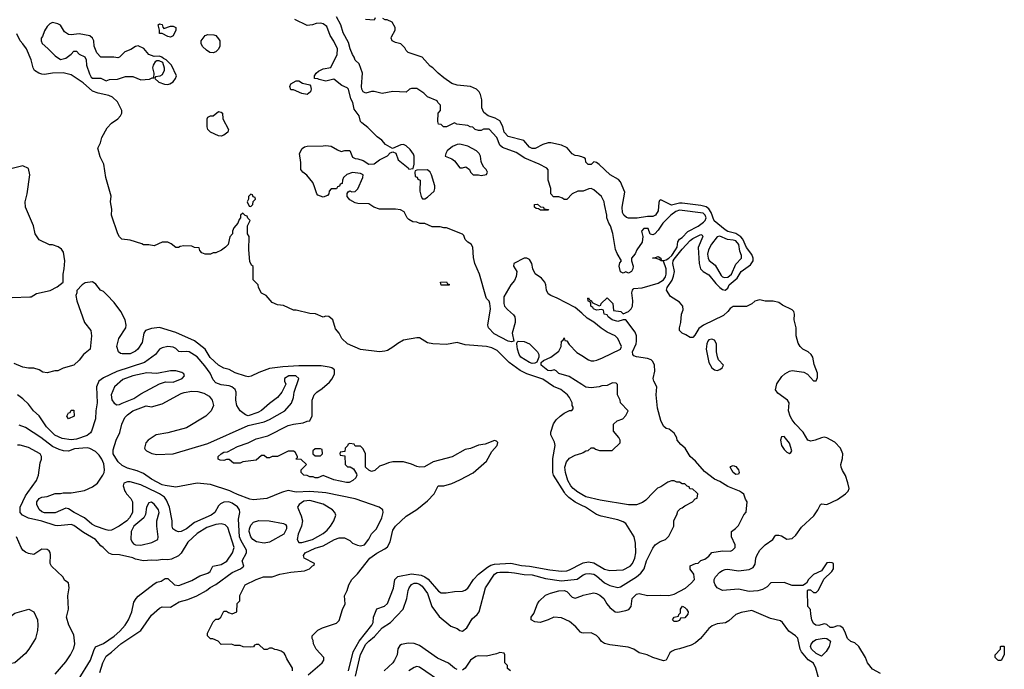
# Model space of a CAD drawing. Header units: inches. Extents: x 1793402 to 1900366, y 320852 to 470679.
# Tile 603 of 604: x 1875805 to 1883154, y 448681 to 453529. Entities that reach past the tile are written whole.
import ezdxf

# ---------------------------------------------------------------- set-up
doc = ezdxf.new("R2010")
doc.units = ezdxf.units.IN
doc.header["$MEASUREMENT"] = 0
for name, color, linetype in [('B8474', 7, 'Continuous'), ('B8475', 7, 'Continuous'), ('B8484', 7, 'Continuous'), ('B8485', 7, 'Continuous')]:
    doc.layers.add(name, color=color, linetype=linetype)

msp = doc.modelspace()

# ---------------------------------------------------------------- linework, layer by layer
at = {"layer": 'B8474', "color": 4}
for points, elevation in [([(1876149.6, 448450.4), (1876334.5, 448750), (1876358.3, 448821.7), (1876371.8, 448848.2), (1876430, 448872.7), (1876510, 448928.2), (1876553.7, 448966.3), (1876592.3, 449010), (1876618, 449050), (1876641.2, 449110), (1876657.2, 449182.8), (1876674, 449210), (1876690, 449226), (1876810, 449318.8), (1876829.4, 449330.6), (1876860.2, 449339.8), (1876890, 449358), (1876910, 449358), (1876962, 449310), (1876994.2, 449305.8), (1877090, 449344), (1877150, 449378.8), (1877210, 449398), (1877228, 449410), (1877248, 449450), (1877310, 449463.8), (1877352.3, 449487.7), (1877394.5, 449550), (1877405.1, 449590), (1877358, 449738), (1877339.3, 449759.3), (1877310, 449767.6), (1877270, 449762.4), (1877201.2, 449738.8), (1877130, 449694), (1877060.7, 449630), (1877010, 449548), (1876990, 449528), (1876938, 449502), (1876910, 449497.2), (1876870, 449499.3), (1876827.9, 449492.1), (1876790, 449494.5), (1876730, 449489.5), (1876670, 449503.7), (1876650, 449513.2), (1876550, 449535.3), (1876496.4, 449536.4), (1876470, 449548), (1876428, 449590), (1876410, 449602), (1876370, 449649), (1876281, 449701), (1876210, 449755.1), (1876190, 449760.9), (1876090, 449751.5), (1876070, 449753.3), (1875970, 449786.6), (1875870, 449809.6), (1875826, 449830), (1875809.6, 449850), (1875810, 449891), (1875850, 449976.3), (1875867.1, 450000)], 276), ([(1876596.9, 450000), (1876602.8, 449990), (1876635.6, 449955.6), (1876647.7, 449930), (1876648.2, 449850), (1876623.8, 449810), (1876604.9, 449790), (1876546.8, 449750), (1876490, 449719.3), (1876470, 449717.2), (1876450, 449721.2), (1876370, 449749.5), (1876343.8, 449763.8), (1876290, 449812), (1876211.7, 449851.7), (1876170, 449879), (1876150, 449884), (1876070, 449849.4), (1875990, 449849.6), (1875970, 449856), (1875950, 449874), (1875932.7, 449910), (1875933.2, 449930), (1875950, 449956), (1875970, 449966), (1876010, 449971.3), (1876070, 449992), (1876110, 449992), (1876130, 449998), (1876190, 449997.3), (1876204.7, 450000)], 272), ([(1876404.1, 448655.9), (1876426.6, 448730), (1876450, 448778.8), (1876490, 448807.7), (1876561.2, 448870), (1876710, 448970.8), (1876790, 449084.7), (1876850, 449136), (1876870, 449146.8), (1876930, 449144.9), (1876994.8, 449185.2), (1877059.1, 449200.9), (1877128.7, 449230), (1877199, 449270), (1877228.1, 449291.9), (1877270, 449313), (1877390, 449404.4), (1877453.2, 449430), (1877479, 449450), (1877466, 449490), (1877497.2, 449550), (1877499.3, 449570), (1877458.5, 449638.5), (1877446.6, 449670), (1877439.3, 449800.7), (1877449.2, 449850), (1877446, 449870), (1877430, 449893.2), (1877390, 449920.9), (1877366, 449930), (1877330, 449929.2), (1877304, 449916), (1877290, 449902), (1877260.7, 449850), (1877234.8, 449830), (1877110, 449776), (1877050, 449729.4), (1877011.3, 449710), (1876990, 449706.6), (1876970, 449713.2), (1876949.2, 449730), (1876944, 449750), (1876942.7, 449790), (1876922.9, 449890), (1876902, 449942), (1876886, 449966), (1876849.7, 449989.7), (1876828.9, 450000)], 272), ([(1877842, 448670), (1877842, 448690), (1877800.2, 448760.2), (1877788, 448790), (1877780.4, 448800.4), (1877756.4, 448816.4), (1877727.3, 448827.3), (1877708.4, 448828.4), (1877690, 448838), (1877670, 448838), (1877651.6, 448828.4), (1877630, 448828), (1877590, 448866), (1877570, 448866), (1877558, 448862), (1877551.6, 448848.4), (1877526, 448846), (1877472.7, 448847.3), (1877450, 448858), (1877410, 448858), (1877387.3, 448867.3), (1877310, 448866), (1877286, 448890), (1877247.3, 448907.3), (1877230, 448908), (1877208, 448930), (1877208, 448950), (1877250, 449034), (1877270, 449054), (1877290, 449054), (1877306, 449070), (1877330, 449114), (1877350, 449114), (1877363.6, 449103.6), (1877390, 449094), (1877426, 449110), (1877428.4, 449171.6), (1877447.3, 449192.7), (1877448.9, 449231.1), (1877489.1, 449310.9), (1877569.3, 449350.7), (1877626, 449370), (1877690, 449371.3), (1877746, 449390), (1877830, 449406.8), (1877930, 449416), (1877968, 449430), (1877990, 449454), (1878002, 449458), (1878006, 449470), (1877929.4, 449509.4), (1877922.7, 449530), (1877935.3, 449550), (1878010, 449583.8), (1878070, 449602.8), (1878155.3, 449650), (1878190, 449662.8), (1878230, 449662), (1878270, 449642), (1878290, 449622), (1878326.4, 449606.4), (1878350, 449602.8), (1878378, 449610), (1878410, 449652), (1878430, 449691.3), (1878468.7, 449730), (1878509.1, 449810.9), (1878519, 449850), (1878515.3, 449870), (1878488, 449890), (1878310, 449952.7), (1878090, 449997.6), (1878062.7, 450000)], 268), ([(1877760.5, 450000), (1877650, 449955.1), (1877550, 449945.1), (1877522, 449950), (1877430, 449985.1), (1877399.6, 450000)], 268), ([(1877959.3, 448640.7), (1878062, 448730), (1878075.3, 448750), (1878075.3, 448770), (1878018, 448830), (1877998, 448870), (1877996.4, 448896.4), (1877988, 448910), (1877988, 448930), (1878030, 448972), (1878066, 448990), (1878170, 449024.7), (1878190, 449044.7), (1878213.6, 449126.4), (1878235.3, 449170), (1878228.7, 449230), (1878248.7, 449270), (1878262, 449310), (1878284, 449350), (1878326.8, 449393.2), (1878419.3, 449510), (1878470, 449547.7), (1878530, 449578.8), (1878550, 449596), (1878570, 449632), (1878590, 449718), (1878609.4, 449750), (1878690, 449822.8), (1878770, 449873), (1878850, 449938), (1878898.4, 449990), (1878903.6, 450000)], 264), ([(1880000, 449903.8), (1879950, 449927.6), (1879903.3, 449963.3), (1879876.9, 449990), (1879870.7, 450000)], 256), ([(1880000, 449985.8), (1879976.2, 450000)], 252), ([(1876070, 448644), (1876150, 448736.3), (1876185.6, 448790), (1876210, 448838), (1876218, 448870), (1876210, 448938), (1876173.2, 449010), (1876154, 449070), (1876169.2, 449130), (1876164, 449230), (1876175.3, 449290), (1876170, 449326), (1876143.1, 449343.1), (1876128, 449370), (1876042, 449450), (1876034, 449470), (1876035.5, 449535.5), (1876032.5, 449552.5), (1876024.7, 449564.7), (1876010, 449574), (1875970, 449578), (1875910, 449538), (1875870, 449545.2), (1875850, 449556), (1875829.6, 449569.7), (1875817.2, 449590), (1875781.2, 449670)], 284), ([(1878260.5, 448670), (1878293.3, 448810), (1878338.4, 448890), (1878434, 449010), (1878442.9, 449030), (1878445.1, 449070), (1878470, 449131), (1878529.2, 449150.8), (1878549.3, 449170.7), (1878594.8, 449285.2), (1878605.2, 449350), (1878627.7, 449372.3), (1878730, 449393.4), (1878802.9, 449382.9), (1878830.3, 449370.3), (1878852.8, 449352.8), (1878930, 449262.8), (1878950, 449251), (1878988.9, 449251.1), (1879050, 449261), (1879110, 449262.8), (1879130, 449270.7), (1879150, 449286.8), (1879191.8, 449350), (1879229.5, 449390), (1879296.3, 449443.7), (1879322.6, 449457.4), (1879350, 449464.9), (1879470, 449473.4), (1879550, 449455.8), (1879610, 449450.4), (1879762.3, 449422.3), (1879850, 449414.4), (1879890, 449416.4), (1879910, 449422.4), (1880000, 449469.2)], 256), ([(1878311.2, 448630), (1878340.6, 448759.4), (1878350, 448790.7), (1878390, 448868), (1878410, 448892), (1878453.3, 448926.7), (1878510, 448990.5), (1878573.2, 449030), (1878666.6, 449130), (1878693.6, 449210), (1878703.6, 449270), (1878711.8, 449290), (1878730, 449314.9), (1878750, 449324.4), (1878770, 449323.1), (1878790, 449316.4), (1878810, 449301.6), (1878850, 449246.8), (1878880.7, 449150), (1878935.2, 449075.2), (1879022.5, 449002.5), (1879070, 448986), (1879090, 448971.3), (1879110, 448966), (1879142, 448990), (1879182, 449058), (1879219, 449090), (1879234, 449110), (1879282, 449290), (1879349, 449390), (1879370, 449402.8), (1879390, 449406.8), (1879453.2, 449406.8), (1879498, 449402), (1879570, 449388), (1879630, 449384.9), (1879730, 449357.6), (1879850, 449342), (1879965.6, 449354.4), (1880000, 449378)], 252), ([(1880000, 448953.8), (1879990, 448958), (1879957.1, 448997.1), (1879910, 449038), (1879850, 449066), (1879791, 449069), (1879750, 449049), (1879690, 449029.2), (1879650, 449034), (1879622, 449050), (1879624, 449070), (1879641.5, 449098.5), (1879669, 449170), (1879682, 449190), (1879730, 449234), (1879768, 449250), (1879830, 449265.5), (1879870, 449267.7), (1879890, 449260.7), (1879930, 449218), (1879950, 449211), (1880000, 449230.2)], 248), ([(1879070, 448679), (1879050, 448689.2), (1879006, 448726), (1878923.3, 448763.3), (1878790, 448859.3), (1878750, 448874.5), (1878705.2, 448874.8), (1878654, 448866), (1878642, 448858), (1878627.5, 448832.5), (1878622.8, 448790), (1878604, 448750), (1878590, 448729.3), (1878524.7, 448670)], 252), ([(1879468.4, 448668.4), (1879447.3, 448687.3), (1879446, 448710), (1879426, 448730), (1879426, 448790), (1879422, 448802), (1879390, 448806), (1879364.7, 448795.3), (1879290, 448779), (1879230, 448782), (1879210, 448775.3), (1879170.9, 448749.1), (1879131.1, 448688.9), (1879110, 448675.3)], 252), ([(1878970, 448572.7), (1878790, 448698), (1878770, 448702), (1878750, 448695.3), (1878710.7, 448669.3)], 256)]:
    msp.add_lwpolyline(points, dxfattribs=dict(at, elevation=elevation))
for points, elevation in [([(1876790, 449928.7), (1876770, 449922), (1876751, 449890), (1876744.5, 449835.5), (1876731, 449810), (1876658, 449750), (1876638, 449710), (1876634.8, 449650), (1876646.4, 449626.4), (1876656, 449616), (1876670.7, 449610.7), (1876710, 449606.8), (1876792.5, 449627.5), (1876835.3, 449650), (1876839, 449670), (1876829.3, 449750), (1876829.2, 449790), (1876846, 449850), (1876841.2, 449870), (1876830, 449888.7), (1876810, 449914)], 276), ([(1877970, 449941.6), (1877925.5, 449934.5), (1877891, 449910), (1877878, 449890), (1877905.8, 449825.8), (1877915.5, 449790), (1877908.2, 449750), (1877884, 449690), (1877876, 449650), (1877887.9, 449627.9), (1877910, 449627.7), (1877990, 449648.4), (1878070, 449695.5), (1878100.1, 449719.9), (1878125.2, 449750), (1878149.2, 449790), (1878164, 449830), (1878157.2, 449850), (1878139, 449870), (1878070, 449914)], 272), ([(1877630, 449622.9), (1877571.7, 449631.7), (1877546, 449650), (1877530, 449669.2), (1877517, 449710), (1877519.5, 449730), (1877530, 449756), (1877550, 449778.8), (1877589.5, 449790.5), (1877667.9, 449787.9), (1877774, 449770), (1877790, 449762), (1877796, 449750), (1877797.3, 449730), (1877778, 449690), (1877670, 449629.4)], 268), ([(1875710, 448722), (1875690, 448728.7), (1875649, 448770), (1875636.5, 448796.5), (1875622, 448862), (1875624, 448930), (1875642, 448970), (1875702, 449050), (1875770, 449101), (1875874, 449130), (1875912, 449110), (1875938, 449050), (1875941, 449010), (1875937.3, 448970), (1875924, 448910), (1875874.8, 448830), (1875850, 448799), (1875770, 448729.2), (1875730, 448722)], 284)]:
    msp.add_lwpolyline(points, close=True, dxfattribs=dict(at, elevation=elevation))
at = {"layer": 'B8475', "color": 4}
for points, elevation in [([(1876050, 453508.7), (1876030, 453498), (1876010, 453478), (1875990, 453446), (1875976, 453404), (1875964.7, 453390), (1875964.7, 453370), (1875972, 453350), (1876014.8, 453314.8), (1876070, 453258), (1876110, 453231.3), (1876150, 453241), (1876189.1, 453270.9), (1876210, 453294), (1876230, 453294), (1876250, 453272), (1876291.1, 453251.1), (1876302, 453230), (1876304.7, 453190), (1876325.4, 453125.4), (1876339.6, 453099.6), (1876350, 453092), (1876410, 453092), (1876450, 453072), (1876476.4, 453083.6), (1876534.6, 453085.4), (1876594.6, 453105.4), (1876650, 453104.7), (1876710, 453081), (1876774.6, 453085.4), (1876794, 453094), (1876806, 453094), (1876808, 453130), (1876799, 453170), (1876804, 453190), (1876821.2, 453218.8), (1876830, 453224.7), (1876843.6, 453223.6), (1876872, 453212), (1876884.7, 453170), (1876884.7, 453150), (1876870, 453118), (1876851.6, 453108.4), (1876818, 453102), (1876814, 453090), (1876843.6, 453063.6), (1876886.4, 453046.4), (1876910, 453046), (1876926, 453050), (1876950, 453064.7), (1876968.7, 453090), (1876975.3, 453110), (1876938, 453190), (1876898, 453230), (1876878, 453238), (1876866, 453250), (1876850, 453255.3), (1876810, 453254), (1876770, 453268.7), (1876732.5, 453312.5), (1876690, 453334), (1876670, 453329), (1876634.4, 453305.6), (1876590.7, 453289.3), (1876551.3, 453248.7), (1876536.9, 453243.1), (1876508.4, 453248.4), (1876410, 453249), (1876380.2, 453280.2), (1876362, 453330), (1876359, 453370), (1876348.7, 453390), (1876330, 453408.7), (1876250, 453422), (1876190, 453415.3), (1876170, 453419), (1876139.3, 453439.3), (1876110, 453488.7), (1876090, 453499)], 256), ([(1876882, 453462), (1876930, 453481), (1876950, 453481), (1876970, 453471.3), (1876970.6, 453449.4), (1876950, 453408.7), (1876930, 453399), (1876910, 453404), (1876870, 453426), (1876850, 453426), (1876849, 453450), (1876838, 453490), (1876850, 453498), (1876870, 453492), (1876872.7, 453472.7)], 252), ([(1877250, 453282), (1877224.2, 453284.2), (1877200.1, 453300.1), (1877169.6, 453329.6), (1877160.9, 453350), (1877160.9, 453370), (1877189.7, 453410.3), (1877210, 453417.1), (1877255.3, 453415.3), (1877270.3, 453410.3), (1877290, 453386.8), (1877299.3, 453370), (1877299.5, 453330), (1877290.3, 453309.7), (1877270, 453289.5)], 252), ([(1877950, 452969.3), (1877910, 452979), (1877850, 453004), (1877830, 453005.2), (1877821.2, 453030), (1877829.2, 453050), (1877870, 453071.3), (1877890, 453071.3), (1877915.3, 453055.3), (1877970, 453042), (1877976, 453036), (1877981, 453010), (1877976, 452990)], 252), ([(1877310, 452659.3), (1877290, 452661.2), (1877229.4, 452689.4), (1877209.4, 452709.4), (1877204, 452730), (1877204, 452790), (1877210, 452802), (1877230, 452811.3), (1877250, 452812), (1877290, 452844.7), (1877310, 452838), (1877318, 452830), (1877322, 452790), (1877364.7, 452710), (1877358, 452690), (1877330, 452666)], 252), ([(1879090, 452599.3), (1879070, 452597.2), (1879036.8, 452583.2), (1878996, 452550), (1878984.7, 452530), (1878982, 452510), (1879030, 452491), (1879050, 452476), (1879090, 452422), (1879110, 452422), (1879134, 452430), (1879162, 452410), (1879171.1, 452391.1), (1879190, 452372), (1879230, 452372), (1879250, 452366), (1879290, 452374), (1879298, 452390), (1879288, 452410), (1879269, 452429), (1879255.5, 452455.5), (1879249.2, 452470), (1879244, 452510), (1879235.3, 452530), (1879215.3, 452550), (1879150, 452583.7)], 252), ([(1878850, 452408), (1878770, 452406), (1878758, 452402), (1878754, 452390), (1878758, 452358), (1878772.7, 452352.7), (1878778, 452338), (1878794, 452330), (1878792, 452250), (1878802, 452210), (1878812.7, 452192.7), (1878830, 452192), (1878850, 452204.7), (1878899, 452250), (1878904, 452270), (1878904, 452290), (1878878, 452370), (1878868, 452390)], 252), ([(1877530, 452226), (1877514, 452210), (1877514, 452190), (1877502, 452170), (1877518, 452138), (1877530, 452134), (1877546, 452150), (1877547.3, 452172.7), (1877566, 452190), (1877562, 452202), (1877547.3, 452207.3), (1877542, 452222)], 256), ([(1879750, 452106), (1879691.6, 452108.4), (1879678, 452118), (1879660.4, 452120.4), (1879648, 452130), (1879648, 452150), (1879670, 452152), (1879692.7, 452132.7), (1879714, 452130), (1879718, 452118), (1879751.6, 452111.6)], 248), ([(1878950, 451548), (1878946, 451570), (1878990, 451572), (1878998, 451558), (1879010, 451554), (1879010, 451548)], 252), ([(1879630, 450963.7), (1879610, 450969.4), (1879546.6, 451010), (1879532.7, 451030), (1879521.2, 451070), (1879515.3, 451110), (1879518, 451122), (1879526, 451130), (1879570, 451127.3), (1879610, 451110.8), (1879671, 451050), (1879681, 451030), (1879681, 451010), (1879666, 450974), (1879650, 450965.2)], 252), ([(1876970, 450909), (1876930, 450909), (1876830, 450889), (1876754.5, 450894.5), (1876650, 450871.2), (1876576.2, 450843.8), (1876513.4, 450790), (1876488.1, 450728.1), (1876492.8, 450692.8), (1876510, 450666), (1876530, 450654.8), (1876550, 450657.3), (1876570, 450667.3), (1876658, 450702), (1876710, 450735.5), (1876850, 450811.3), (1876894.6, 450825.4), (1876950, 450824), (1877018, 450850), (1877035.3, 450870), (1877030, 450886), (1877016.5, 450896.5)], 272), ([(1876170, 450549), (1876158, 450570), (1876170, 450594), (1876182, 450598), (1876190, 450614), (1876210, 450614), (1876212, 450570)], 264), ([(1878050, 450326), (1878010, 450326), (1877994, 450310), (1877994, 450290), (1878010, 450274), (1878050, 450274), (1878066, 450290), (1878062, 450322)], 264)]:
    msp.add_lwpolyline(points, close=True, dxfattribs=dict(at, elevation=elevation))
for points, elevation in [([(1880000, 451337.7), (1879950, 451380.9), (1879818, 451450), (1879769.4, 451469.4), (1879750, 451484), (1879737.2, 451510), (1879733.2, 451550), (1879725.2, 451570), (1879698.9, 451598.9), (1879653.2, 451633.2), (1879634, 451670), (1879628.7, 451710), (1879610, 451738), (1879590, 451748), (1879570, 451748), (1879494, 451710), (1879492, 451690), (1879516, 451650), (1879511.1, 451611.1), (1879498.5, 451581.5), (1879470.7, 451549.3), (1879419.6, 451460.4), (1879418, 451410), (1879424.7, 451390), (1879445.2, 451365.2), (1879490, 451326), (1879500.7, 451310), (1879502.8, 451290), (1879502.8, 451270), (1879481, 451190), (1879494, 451130), (1879476, 451124), (1879450, 451129.2), (1879345.4, 451185.4), (1879304, 451230), (1879299, 451250), (1879319, 451370), (1879315.3, 451410), (1879308.9, 451428.9), (1879290, 451448), (1879283.2, 451463.2), (1879236, 451630), (1879202.7, 451710), (1879193.6, 451753.6), (1879188, 451830), (1879174.6, 451854.6), (1879150, 451868), (1879129.1, 451889.1), (1879119, 451919), (1879110, 451928), (1878990, 451975.3), (1878970, 451975.3), (1878943.1, 451983.1), (1878883.1, 451983.1), (1878830, 452008), (1878791.6, 452008.4), (1878770, 452018), (1878740.4, 452020.4), (1878710, 452038), (1878698, 452050), (1878674.6, 452094.6), (1878648.7, 452108.7), (1878610, 452114), (1878490, 452114), (1878448, 452130), (1878410, 452155.3), (1878330, 452157.2), (1878310, 452162.7), (1878270, 452184), (1878248.7, 452210), (1878248.4, 452231.6), (1878256.4, 452243.6), (1878268.9, 452251.1), (1878283.5, 452243.5), (1878310, 452246), (1878330, 452266), (1878366, 452350), (1878368.7, 452370), (1878350, 452381.2), (1878290, 452389.2), (1878246.4, 452373.6), (1878222, 452350), (1878214, 452330), (1878212.7, 452307.3), (1878198, 452302), (1878192.7, 452287.3), (1878178, 452282), (1878170, 452266), (1878130, 452266), (1878114, 452250), (1878112, 452230), (1878103.6, 452216.4), (1878070, 452204), (1878030, 452218), (1878022, 452230), (1878004, 452290), (1877992.7, 452312.7), (1877949.1, 452369.1), (1877918, 452390), (1877904, 452410), (1877903.1, 452463.1), (1877894, 452530), (1877912.9, 452567.1), (1877930, 452578.8), (1877950, 452584), (1878070, 452586.8), (1878090, 452591), (1878130, 452584.7), (1878176.9, 452556.9), (1878205.4, 452545.4), (1878231.6, 452551.6), (1878270, 452552), (1878290, 452502), (1878310, 452492), (1878330, 452491.3), (1878370, 452478), (1878410, 452451.3), (1878450, 452452), (1878490, 452482), (1878550, 452512), (1878570, 452534), (1878590, 452542), (1878611.6, 452531.6), (1878630, 452482), (1878703.6, 452423.6), (1878710, 452414), (1878742, 452418), (1878748.4, 452451.6), (1878749, 452510), (1878744.7, 452524.7), (1878720.2, 452560.2), (1878690, 452588), (1878670, 452598), (1878650, 452595.3), (1878587.3, 452567.3), (1878536.4, 452596.4), (1878508, 452630), (1878473.6, 452653.6), (1878404.7, 452724.7), (1878358, 452758), (1878349, 452770), (1878339, 452810), (1878302, 452862), (1878292.7, 452910), (1878278, 452938), (1878259, 453010), (1878250, 453019), (1878210, 453037.2), (1878150, 453084), (1878090, 453069), (1878041.2, 453081.2), (1878030, 453088), (1878006, 453090), (1878006, 453110), (1878018, 453130), (1878034.6, 453145.4), (1878070, 453161), (1878128.7, 453171.3), (1878174, 453270), (1878177.2, 453310), (1878150, 453368.7), (1878122.7, 453410), (1878097.2, 453477.2), (1878070, 453497.2), (1878050, 453502.7), (1878019.1, 453500.9), (1877990, 453489.3), (1877950, 453486), (1877859, 453530)], 252), ([(1880000, 452248), (1879970, 452248), (1879930, 452228), (1879890, 452186), (1879870, 452186), (1879856.4, 452196.4), (1879830, 452206), (1879790, 452206), (1879768.9, 452228.9), (1879768.4, 452268.4), (1879748.7, 452330), (1879748.4, 452408.4), (1879740.4, 452420.4), (1879682, 452450), (1879574.5, 452494.5), (1879510, 452538), (1879410, 452574.5), (1879390, 452593.2), (1879366, 452650), (1879310, 452712.3), (1879267.1, 452712.9), (1879250, 452702), (1879230, 452702), (1879206, 452710), (1879187.3, 452727.3), (1879168.4, 452728.4), (1879150, 452738), (1879068.9, 452748.9), (1879050, 452758), (1878990, 452728), (1878968.4, 452728.4), (1878950, 452746), (1878930, 452748), (1878926, 452770), (1878928, 452830), (1878946, 452850), (1878946, 452890), (1878926, 452910), (1878922, 452922), (1878850, 452954), (1878820.9, 452980.9), (1878770, 453014), (1878730, 453015.3), (1878714, 453010), (1878690, 452988), (1878590, 452993.2), (1878510, 452978), (1878450, 452992.7), (1878430, 452992.7), (1878390, 452981.2), (1878369.6, 452989.6), (1878358, 453010), (1878356.2, 453030), (1878364, 453130), (1878339, 453199), (1878310, 453226), (1878302, 453250), (1878290, 453268), (1878272, 453310), (1878258.7, 453358.7), (1878219.3, 453430), (1878202, 453490), (1878170, 453549.2)], 248), ([(1878458, 453542), (1878450, 453526), (1878386, 453530)], 244), ([(1880000, 452504.3), (1879973.6, 452513.6), (1879950, 452515.3), (1879930, 452528.7), (1879891.9, 452571.9), (1879850, 452593.2), (1879770, 452609.3), (1879750, 452609.3), (1879710, 452597.2), (1879652.7, 452567.3), (1879630, 452566.6), (1879610, 452577.2), (1879566.8, 452626.8), (1879450, 452658), (1879422, 452690), (1879411.7, 452731.7), (1879390, 452773.2), (1879353.8, 452793.8), (1879302, 452810), (1879270, 452835.3), (1879254, 452870), (1879254, 452930), (1879245.2, 452970), (1879234, 452990), (1879214, 453010), (1879170, 453029.5), (1879070, 453040.9), (1879030, 453053.2), (1878970, 453094), (1878928.7, 453130), (1878890, 453168.7), (1878870, 453182), (1878808.9, 453248.9), (1878704.7, 453284.7), (1878690, 453298), (1878679.3, 453319.3), (1878650, 453348.7), (1878610, 453358), (1878586, 453370), (1878578, 453390), (1878580.4, 453399.6), (1878608, 453450), (1878608, 453470), (1878586, 453510), (1878547.3, 453527.3), (1878532.7, 453527.3), (1878516.4, 453536.4)], 244), ([(1879870.7, 450000), (1879789.6, 450130), (1879784.2, 450150), (1879785.1, 450254.9), (1879801.2, 450350), (1879796.5, 450376.5), (1879768.7, 450430), (1879768.7, 450450), (1879790, 450512), (1879810, 450542), (1879838, 450570), (1879870, 450592), (1879910, 450612), (1879927.3, 450612.7), (1879936.4, 450623.6), (1879936.4, 450636.4), (1879928, 450650), (1879928, 450670), (1879909, 450710), (1879894, 450730), (1879844, 450770), (1879790, 450792), (1879710, 450845.6), (1879590, 450885.1), (1879541.2, 450910), (1879459.3, 450970), (1879370, 451059.3), (1879330, 451080.9), (1879290, 451089.4), (1879130, 451102.7), (1879070, 451119.3), (1878990, 451104), (1878890, 451109.2), (1878850, 451117.2), (1878790, 451154), (1878770, 451154), (1878670, 451136), (1878626.9, 451113.1), (1878590, 451083.7), (1878550, 451060.9), (1878530, 451054.5), (1878490, 451049.6), (1878350, 451068.2), (1878253.2, 451110), (1878209.6, 451149.6), (1878189.3, 451189.3), (1878162, 451222), (1878142, 451290), (1878113.6, 451313.6), (1878090, 451315.3), (1878069.3, 451309.3), (1878013.6, 451333.6), (1877970, 451337.2), (1877870, 451362), (1877850, 451362), (1877774.6, 451394.6), (1877730, 451402), (1877690, 451418), (1877646, 451470), (1877608.9, 451488.9), (1877588, 451530), (1877586, 451550), (1877548.4, 451588.4), (1877547.3, 451687.3), (1877536.4, 451696.4), (1877523.1, 451723.1), (1877515.3, 451810), (1877518, 451910), (1877506, 451930), (1877506, 451990), (1877526, 452030), (1877507.3, 452047.3), (1877502, 452062), (1877487.3, 452067.3), (1877470, 452086), (1877454, 452070), (1877454, 452050), (1877443.6, 452036.4), (1877434, 452010), (1877403.6, 451976.4), (1877394, 451950), (1877394, 451930), (1877372.7, 451907.3), (1877362, 451850), (1877342, 451830), (1877310.9, 451809.1), (1877270, 451788), (1877250, 451788), (1877230, 451778), (1877190, 451778), (1877166, 451790), (1877150, 451806), (1877146, 451826), (1877110, 451828), (1877090, 451838), (1877030, 451842), (1877003.6, 451836.4), (1876990, 451828), (1876970, 451828), (1876936.4, 451856.4), (1876910, 451868), (1876870, 451868), (1876810, 451842), (1876770, 451848.7), (1876730, 451848), (1876716.4, 451856.4), (1876630, 451884), (1876568, 451890), (1876550, 451908), (1876537.2, 451930), (1876489.5, 452069.5), (1876494, 452114), (1876484, 452170), (1876488.4, 452211.6), (1876449, 452350), (1876434, 452450), (1876405.6, 452505.6), (1876388.7, 452570), (1876409.1, 452610.9), (1876419, 452650), (1876457.5, 452722.5), (1876490, 452756), (1876538, 452790), (1876558, 452810), (1876568, 452830), (1876568, 452850), (1876534.6, 452914.6), (1876498, 452950), (1876470, 452964), (1876390, 452979.3), (1876350, 452996), (1876278.6, 453058.6), (1876190, 453118), (1876130, 453132.7), (1876050, 453129.4), (1875990, 453120.9), (1875970, 453122.7), (1875948, 453130), (1875915.3, 453150), (1875905.2, 453170), (1875890, 453228), (1875855.3, 453310), (1875830, 453348), (1875808, 453370), (1875783.1, 453423.1)], 256), ([(1875750, 451456), (1875880.2, 451459.8), (1875890, 451461), (1875930, 451486), (1876032.5, 451507.5), (1876085.6, 451534.4), (1876128.7, 451570), (1876129.1, 451629.1), (1876137.2, 451670), (1876141.2, 451730), (1876132.9, 451792.9), (1876117.2, 451817.2), (1876093.6, 451833.6), (1876050, 451848.7), (1876028.9, 451848.9), (1875950, 451886), (1875922, 451930), (1875909.2, 451990), (1875849.5, 452129.5), (1875846, 452170), (1875861.2, 452230), (1875881.2, 452370), (1875870, 452418), (1875830, 452438), (1875730, 452414)], 264), ([(1878903.6, 450000), (1878929.5, 450050.5), (1878970.7, 450050.7), (1879030, 450068.5), (1879090, 450094.4), (1879190, 450147.7), (1879290, 450234.8), (1879330, 450306), (1879369, 450350), (1879372.9, 450372.9), (1879363.1, 450383.1), (1879348.4, 450388.4), (1879279.8, 450360.2), (1879230, 450352.7), (1879170, 450329.3), (1879130, 450320.9), (1879033.5, 450266.5), (1878890.5, 450229.5), (1878827.1, 450192.9), (1878790.7, 450189.3), (1878770, 450193.2), (1878730, 450212.7), (1878670, 450229.3), (1878590, 450229.4), (1878557.3, 450222.7), (1878528.7, 450208.7), (1878490, 450198), (1878454.8, 450165.2), (1878430, 450158), (1878410, 450166), (1878386, 450190), (1878386, 450290), (1878370, 450326), (1878350, 450346), (1878310, 450346), (1878302, 450362), (1878270, 450366), (1878258, 450362), (1878252.7, 450347.3), (1878234, 450330), (1878232.7, 450307.3), (1878198, 450302), (1878194, 450290), (1878198, 450278), (1878232.7, 450272.7), (1878234, 450210), (1878252.7, 450192.7), (1878271.6, 450191.6), (1878298, 450178), (1878319.6, 450139.6), (1878322, 450130), (1878314, 450110), (1878290.9, 450089.1), (1878265.4, 450074.6), (1878245.4, 450074.6), (1878150, 450094), (1878070, 450126), (1878031.1, 450108.9), (1878010, 450108.7), (1877996.4, 450116.4), (1877970, 450118), (1877950, 450128), (1877926, 450130), (1877906, 450150), (1877906, 450170), (1877946, 450210), (1877907.3, 450247.3), (1877866, 450250), (1877878, 450262), (1877878, 450270), (1877860.4, 450300.4), (1877848.4, 450308.4), (1877810, 450308), (1877730, 450268), (1877690, 450268), (1877670, 450258), (1877650, 450258), (1877630, 450275.3), (1877610, 450275.3), (1877570, 450242), (1877470, 450228), (1877450, 450218), (1877400.4, 450220.4), (1877370, 450246), (1877350, 450246), (1877330, 450238), (1877300.4, 450240.4), (1877286, 450250), (1877286, 450270), (1877308, 450290), (1877330, 450302), (1877356.4, 450303.6), (1877430, 450344.7), (1877510, 450371.3), (1877570, 450401), (1877658, 450422), (1877810, 450501), (1877850, 450511), (1877920.4, 450519.6), (1877950, 450532), (1877970, 450534), (1877988.4, 450571.6), (1877988.9, 450688.9), (1878004, 450730), (1878022, 450750), (1878064.1, 450775.9), (1878116.6, 450823.4), (1878134.5, 450845.5), (1878155.5, 450884.5), (1878154.5, 450914.5), (1878135.3, 450930), (1878116.3, 450936.3), (1878055.2, 450944.8), (1877890, 450944.4), (1877770, 450937.7), (1877670, 450926.3), (1877590, 450896.2), (1877532.3, 450867.7), (1877510, 450864.5), (1877490, 450867.3), (1877413.1, 450893.1), (1877370, 450917), (1877327.8, 450927.8), (1877290, 450949.5), (1877227.5, 451007.5), (1877190.9, 451070.9), (1877111, 451131), (1876970, 451194), (1876850, 451232.3), (1876790, 451225.2), (1876744.7, 451210), (1876730.7, 451189.3), (1876719.9, 451120.1), (1876686, 451070), (1876670, 451054), (1876630, 451034), (1876570, 451034), (1876558, 451038), (1876542, 451050), (1876529.2, 451090), (1876546, 451150), (1876597.2, 451230), (1876601.2, 451250), (1876593.2, 451290), (1876560.9, 451350), (1876510, 451417.2), (1876456.6, 451476.6), (1876430, 451499.3), (1876409.6, 451509.6), (1876374.8, 451554.8), (1876350, 451573.2), (1876294.8, 451565.2), (1876270.8, 451549.2), (1876231.6, 451508.4), (1876231.3, 451490), (1876224.7, 451470), (1876230.8, 451430), (1876288.1, 451268.1), (1876336, 451210), (1876341, 451170), (1876331, 451070), (1876281, 451030), (1876250, 450988.7), (1876210.7, 450949.3), (1876130, 450929), (1876090, 450909), (1876068.4, 450908.4), (1876010, 450894), (1875978, 450898), (1875950, 450915.3), (1875910, 450928.7), (1875871.1, 450928.9), (1875830, 450935.3), (1875763.2, 450963.2)], 264), ([(1880000, 450805.5), (1879905.2, 450865.2), (1879830, 450889), (1879810, 450908), (1879795.3, 450915.3), (1879770.7, 450909.3), (1879748, 450910), (1879698, 450950), (1879698, 450970), (1879714.6, 450985.4), (1879768.9, 451011.1), (1879830, 451054), (1879846, 451090), (1879848, 451130), (1879862, 451138), (1879870, 451154), (1879874, 451134), (1879890, 451132), (1879905.4, 451105.4), (1879964.5, 451044.5), (1880000, 451022.2)], 252), ([(1877399.6, 450000), (1877373, 450013), (1877230, 450060.9), (1877130, 450069.3), (1876970, 450040.7), (1876890, 450051.8), (1876870, 450057), (1876790, 450099.5), (1876730, 450140.9), (1876681.2, 450161.2), (1876610, 450182), (1876570, 450202.7), (1876539.3, 450230), (1876510, 450275.3), (1876503.7, 450290), (1876502.5, 450317.5), (1876526, 450390), (1876552, 450448), (1876566.6, 450510), (1876590, 450558.8), (1876610, 450580.7), (1876650, 450610.5), (1876750, 450646.8), (1876790, 450638.8), (1876870, 450662), (1877010, 450738), (1877034.2, 450745.8), (1877090, 450755.5), (1877134.9, 450754.9), (1877180.7, 450740.7), (1877218.5, 450718.5), (1877242.8, 450690), (1877250.7, 450650), (1877233.4, 450610), (1877194.8, 450570), (1877050, 450482.9), (1876910, 450444.5), (1876824.7, 450430), (1876764.7, 450390), (1876746, 450370), (1876738, 450330), (1876742, 450322), (1876752, 450310), (1876790.7, 450290.7), (1876830, 450283), (1876950, 450288.2), (1877210, 450366), (1877510, 450500.7), (1877630, 450527.7), (1877670, 450544.9), (1877784, 450610), (1877833.8, 450666.2), (1877848.9, 450708.9), (1877854, 450750), (1877888, 450850), (1877866, 450870), (1877814, 450870), (1877782, 450850), (1877782, 450830), (1877791.6, 450808.4), (1877761, 450750), (1877730.5, 450709.5), (1877670, 450665.2), (1877610, 450612.7), (1877582.5, 450597.5), (1877510, 450573.2), (1877490, 450579.3), (1877450, 450609.3), (1877426.6, 450650), (1877419.3, 450690), (1877422, 450750), (1877414, 450770), (1877388, 450790), (1877370, 450797.2), (1877310, 450802.7), (1877270, 450819), (1877250, 450842), (1877226, 450890), (1877186.5, 450946.5), (1877130, 451012.7), (1877070, 451049.2), (1877050, 451053.2), (1877010, 451049), (1876993.6, 451053.6), (1876970, 451074), (1876950, 451084), (1876910, 451089), (1876870, 451079), (1876850, 451068.7), (1876818, 451030), (1876736, 450970), (1876530, 450904.5), (1876430, 450856), (1876396, 450830), (1876378.8, 450790), (1876383, 450670), (1876373, 450610), (1876370.7, 450550.7), (1876342.5, 450457.5), (1876334.6, 450445.4), (1876310, 450426.6), (1876230, 450397.6), (1876190, 450393.6), (1876123, 450403), (1876067, 450427), (1876005.2, 450490), (1875950, 450573.2), (1875909.6, 450609.6), (1875870, 450659), (1875830, 450699), (1875790, 450729.2)], 268), ([(1876204.7, 450000), (1876290, 450015.5), (1876350, 450042), (1876385.2, 450070), (1876426, 450130), (1876436, 450150), (1876438, 450170), (1876433.4, 450213.4), (1876419.5, 450250), (1876399.7, 450279.7), (1876370, 450306.6), (1876330, 450329.4), (1876310, 450334), (1876214.6, 450325.4), (1876170, 450309.3), (1876131.9, 450311.9), (1876101.2, 450321.2), (1876050, 450344.5), (1875962.7, 450410), (1875850, 450486), (1875802.5, 450502.5)], 272), ([(1875867.1, 450000), (1875931.8, 450090), (1875945.6, 450130), (1875957.5, 450222.5), (1875969, 450250), (1875969, 450270), (1875959, 450290), (1875870, 450335.1), (1875810, 450353.2), (1875790, 450354)], 276), ([(1879976.2, 450000), (1879970, 450003.7), (1879937.2, 450030), (1879919.3, 450050), (1879896, 450090), (1879878, 450150), (1879875.1, 450190), (1879886, 450230), (1879910, 450257.3), (1879950, 450278.8), (1880000, 450294.8)], 252), ([(1876828.9, 450000), (1876710, 450058.4), (1876630, 450079.3), (1876610, 450079.3), (1876582, 450070), (1876578, 450050), (1876591, 450010), (1876596.9, 450000)], 272), ([(1878062.7, 450000), (1877970, 450008.2), (1877870, 450002.9), (1877810, 450014), (1877774.4, 450005.6), (1877760.5, 450000)], 268)]:
    msp.add_lwpolyline(points, dxfattribs=dict(at, elevation=elevation))
at = {"layer": 'B8484', "color": 4}
for points, elevation in [([(1880000, 449230.2), (1880010, 449234), (1880055.5, 449244.5), (1880090, 449250.6), (1880110, 449247.7), (1880134.7, 449234.7), (1880164, 449210), (1880188.3, 449168.3), (1880210, 449142.8), (1880250, 449110.8), (1880270, 449107.3), (1880330, 449118.8), (1880352.3, 449127.7), (1880369, 449150), (1880377.2, 449210), (1880410, 449242.8), (1880430, 449246.8), (1880490, 449231), (1880590, 449234.8), (1880650, 449230.8), (1880690, 449240.7), (1880773.8, 449286.2), (1880817.5, 449322.5), (1880842, 449350), (1880838, 449390), (1880809.3, 449429.3), (1880810, 449452), (1880848.9, 449471.1), (1880870, 449472), (1880890, 449492), (1880918, 449502), (1880950, 449524.7), (1880970, 449552), (1881050, 449564.7), (1881110, 449562), (1881126, 449570), (1881146, 449590), (1881146, 449610), (1881118, 449670), (1881118, 449710), (1881148.4, 449731.6), (1881170, 449754), (1881210, 449834), (1881227.3, 449852.7), (1881235.3, 449930), (1881222, 449950), (1881208.9, 449988.9), (1881192.6, 450000)], 248), ([(1880000, 449378), (1880010, 449384.9), (1880030, 449393), (1880055.2, 449395.2), (1880091, 449390), (1880110, 449379.1), (1880170, 449327.3), (1880210, 449307.3), (1880270, 449290.7), (1880290, 449296.3), (1880409.2, 449370), (1880442.4, 449397.6), (1880466.6, 449430), (1880484.5, 449490), (1880530, 449584.7), (1880549.4, 449610.6), (1880584.7, 449635.3), (1880626, 449650), (1880650, 449674), (1880688, 449750), (1880688.4, 449791.6), (1880710, 449834), (1880718, 449862), (1880738, 449882), (1880750, 449884.7), (1880770, 449902), (1880826, 449930), (1880847.3, 449952.7), (1880862, 449958), (1880866, 449990), (1880856, 450000)], 252), ([(1880534, 450000), (1880478, 449942), (1880454.4, 449925.6), (1880410, 449909.2), (1880350, 449909.3), (1880136.8, 449943.2), (1880030, 449967.8), (1880000, 449985.8)], 252), ([(1882228.9, 448648.9), (1882170, 448682), (1882134, 448730), (1882119, 448770), (1882069, 448850), (1882039.5, 448879.5), (1882009.5, 448889.5), (1881982.7, 448910), (1881964.1, 448964.1), (1881949.4, 448989.4), (1881930, 449004), (1881910, 449005.2), (1881874, 448994), (1881854, 448994), (1881830, 449014), (1881810, 449019), (1881770, 449006.6), (1881748, 449010), (1881730, 449022), (1881717.2, 449050), (1881708.9, 449091.1), (1881708, 449128), (1881688.7, 449150), (1881686, 449270), (1881690, 449274), (1881707.3, 449272.7), (1881730, 449254), (1881750, 449254), (1881768.4, 449271.6), (1881806, 449354), (1881868, 449410), (1881878, 449430), (1881880.4, 449460.4), (1881878, 449470), (1881870, 449475.3), (1881850, 449479), (1881830, 449475.3), (1881790, 449415.3), (1881730, 449388), (1881692, 449350), (1881676.9, 449323.1), (1881650, 449306), (1881570, 449306), (1881510, 449328.7), (1881412.7, 449327.3), (1881383.6, 449296.4), (1881350, 449275.3), (1881314.4, 449265.6), (1881250, 449261.2), (1881170, 449279), (1881050, 449268), (1881010, 449288.7), (1880997.2, 449310), (1880989.3, 449330), (1880989.6, 449350.4), (1880999.3, 449370), (1881030, 449406), (1881050, 449418.8), (1881070, 449426.8), (1881090, 449427.3), (1881170, 449416.3), (1881250, 449424.9), (1881280.2, 449439.8), (1881295.5, 449464.5), (1881300.7, 449510), (1881307.6, 449530), (1881329.7, 449570.3), (1881370, 449610.7), (1881425.2, 449650), (1881443.7, 449676.3), (1881450, 449681), (1881470, 449682.8), (1881490, 449677.3), (1881530, 449651), (1881570, 449656), (1881598.9, 449681.1), (1881639.3, 449740.7), (1881732.9, 449827.1), (1881762.7, 449870), (1881782, 449910), (1881790, 449916), (1881830, 449911), (1881910, 449946.8), (1881968.7, 449990), (1881978.7, 450000)], 244), ([(1880000, 449469.2), (1880010, 449474.4), (1880050, 449482.4), (1880090, 449475.5), (1880170, 449428), (1880210, 449417.3), (1880310, 449422.8), (1880361.2, 449450), (1880379.3, 449470), (1880397, 449510), (1880403.7, 449550), (1880402, 449622), (1880392.7, 449670), (1880330, 449768.7), (1880310, 449781.2), (1880270, 449796), (1880144.9, 449824.9), (1880110, 449837), (1880029, 449890), (1880000, 449903.8)], 256), ([(1881769.6, 448609.6), (1881746.6, 448690), (1881730, 448726.6), (1881691.3, 448751.3), (1881640.7, 448810), (1881631.6, 448830), (1881612.1, 448912.1), (1881595.3, 448930), (1881545.4, 448965.4), (1881499, 449030), (1881483.2, 449043.2), (1881410, 449060.9), (1881270, 449119.3), (1881190, 449105.2), (1881150, 449089.2), (1881098, 449042), (1881072.8, 449027.2), (1881010, 449019.3), (1880973.7, 449006.3), (1880950, 448985.2), (1880887.7, 448910), (1880850, 448879.3), (1880818, 448862), (1880730, 448832.7), (1880694.4, 448825.6), (1880670, 448814), (1880657.3, 448802.7), (1880631, 448750), (1880610, 448744), (1880530, 448769.3), (1880488, 448790), (1880430, 448802.7), (1880388.7, 448830), (1880346.3, 448846.3), (1880210, 448862.7), (1880170, 448872.7), (1880147.5, 448887.5), (1880130, 448914), (1880110, 448933.2), (1880070, 448952.7), (1880010, 448949.5), (1880000, 448953.8)], 248)]:
    msp.add_lwpolyline(points, dxfattribs=dict(at, elevation=elevation))
for points, elevation in [([(1880690, 449038), (1880678, 449050), (1880689.1, 449070.9), (1880722, 449078), (1880726, 449090), (1880738, 449102), (1880738, 449130), (1880751, 449151), (1880770, 449142), (1880782, 449130), (1880794, 449110), (1880792.7, 449092.7), (1880770, 449066), (1880738, 449062), (1880730, 449046), (1880710, 449038)], 244), ([(1881790, 448779), (1881750, 448798), (1881714.5, 448830), (1881707.3, 448850), (1881711.7, 448868.3), (1881729.2, 448890), (1881750, 448903), (1881810, 448914), (1881830, 448911), (1881856, 448890), (1881846.8, 448850), (1881825.2, 448814.8)], 244), ([(1883110, 448746), (1883106, 448750), (1883086, 448770), (1883086, 448790), (1883126, 448830), (1883126, 448850), (1883130, 448854), (1883150, 448854), (1883154, 448850), (1883152, 448790), (1883130, 448746)], 236)]:
    msp.add_lwpolyline(points, close=True, dxfattribs=dict(at, elevation=elevation))
at = {"layer": 'B8485', "color": 4}
for points, elevation in [([(1881978.7, 450000), (1881988.7, 450010), (1881995.3, 450030), (1881987.3, 450072.7), (1881970, 450126), (1881945.6, 450165.6), (1881937.2, 450190), (1881933.2, 450210), (1881946.3, 450253.7), (1881949.4, 450290), (1881932.3, 450330), (1881890, 450376), (1881830, 450409.2), (1881810, 450413.2), (1881790, 450409.2), (1881742, 450390), (1881710, 450382.7), (1881688.7, 450390), (1881654, 450450), (1881591.9, 450511.9), (1881570, 450542), (1881556, 450570), (1881544, 450610), (1881548, 450670), (1881535.3, 450690), (1881462.7, 450742.7), (1881445.2, 450765.2), (1881457.2, 450810), (1881494.8, 450865.2), (1881514.8, 450885.2), (1881550, 450906.8), (1881570, 450910.8), (1881658, 450898), (1881684, 450884), (1881730, 450834), (1881750, 450834), (1881760.4, 450859.6), (1881759, 450890), (1881735.5, 450955.5), (1881724, 451010), (1881713.2, 451030), (1881690, 451049), (1881650, 451069), (1881629.6, 451089.6), (1881614.9, 451114.9), (1881601.6, 451170), (1881601.6, 451230), (1881586.6, 451290), (1881589.3, 451330), (1881584, 451350), (1881570, 451364), (1881498.6, 451398.6), (1881470, 451419), (1881429.1, 451429.1), (1881370, 451429.2), (1881330, 451437.2), (1881310, 451434), (1881291.1, 451428.9), (1881270, 451408), (1881230, 451388), (1881130, 451388), (1881107.1, 451372.9), (1881091.3, 451350), (1881058.5, 451321.5), (1880910, 451249), (1880874.8, 451225.2), (1880845.4, 451174.6), (1880830, 451158), (1880810, 451158), (1880778, 451178), (1880750, 451188.7), (1880729.5, 451209.5), (1880729.3, 451230), (1880739.3, 451270), (1880745.2, 451330), (1880756.5, 451363.5), (1880754, 451390), (1880730, 451421.2), (1880663.3, 451463.3), (1880632.7, 451510), (1880638, 451530), (1880675, 451584.9), (1880686.1, 451613.9), (1880693, 451650), (1880681, 451710), (1880683.5, 451730), (1880690, 451741.3), (1880750, 451816), (1880810, 451880.4), (1880830, 451896.4), (1880890, 451926), (1880899.8, 451919.8), (1880902.8, 451910), (1880868.5, 451828.5), (1880875.8, 451710), (1880886, 451670), (1880906.8, 451650), (1880950, 451624.9), (1881000.3, 451560.3), (1881031.3, 451530), (1881050, 451516), (1881070, 451511), (1881090, 451526), (1881100.9, 451550), (1881159, 451601), (1881191, 451649), (1881259.5, 451700.5), (1881280.7, 451730), (1881280.7, 451750), (1881270, 451777.2), (1881228.7, 451828.7), (1881202.2, 451890), (1881188.2, 451908.2), (1881150, 451934), (1881090, 451948.2), (1881070, 451961.3), (1880988.3, 452028.3), (1880965.3, 452090), (1880950, 452116.9), (1880930, 452131), (1880890, 452142.2), (1880750, 452159.1), (1880730, 452159.1), (1880670, 452145.6), (1880590, 452185.2), (1880581.6, 452178.4), (1880575.5, 452164.5), (1880570, 452102), (1880550, 452069.5), (1880530, 452060.7), (1880490, 452060.5), (1880413.5, 452046.5), (1880350, 452047.6), (1880333.1, 452053.1), (1880314.5, 452070), (1880304.2, 452090), (1880302.9, 452130), (1880322, 452242), (1880290, 452318), (1880275.5, 452335.5), (1880212.1, 452372.1), (1880130, 452449), (1880110, 452462), (1880090, 452468), (1880070, 452448), (1880048.4, 452448.4), (1880030, 452466), (1880028, 452490), (1880018, 452498), (1880000, 452504.3)], 244), ([(1881192.6, 450000), (1881178, 450010), (1881090, 450046), (1881030, 450082), (1880990, 450099.5), (1880916.6, 450156.6), (1880850, 450235.3), (1880809, 450270), (1880771.9, 450331.9), (1880738.9, 450358.9), (1880713.2, 450390), (1880709.3, 450409.3), (1880690, 450442), (1880653.6, 450473.6), (1880630, 450479), (1880610, 450495.3), (1880590, 450538), (1880564.5, 450630), (1880556.2, 450730), (1880559.5, 450790), (1880538.4, 450830), (1880534, 450850), (1880545.6, 450905.6), (1880544, 450950), (1880530, 450978), (1880518, 450990), (1880490, 450999.3), (1880410, 451013.2), (1880390, 451021.2), (1880381.2, 451030), (1880378, 451050), (1880406.6, 451110), (1880409.4, 451130), (1880409.3, 451170), (1880398, 451198), (1880330, 451288.7), (1880310, 451288.7), (1880270, 451275.3), (1880228, 451290), (1880198, 451310), (1880190, 451326), (1880168, 451330), (1880162, 451362), (1880150, 451366), (1880110, 451362), (1880088.7, 451370), (1880082, 451382), (1880069, 451390), (1880068.4, 451408.4), (1880062, 451422), (1880050, 451426), (1880047.3, 451432.7), (1880046, 451450), (1880050, 451454), (1880058, 451438), (1880074, 451430), (1880078, 451418), (1880130, 451394), (1880142, 451398), (1880146, 451410), (1880190, 451454), (1880231.6, 451411.6), (1880238, 451358), (1880291.6, 451351.6), (1880310, 451334), (1880350, 451352), (1880368, 451370), (1880378, 451390), (1880382, 451430), (1880375.3, 451490), (1880378, 451510), (1880383.1, 451516.9), (1880390, 451522), (1880450, 451527.3), (1880570, 451562), (1880610, 451587), (1880626.3, 451610), (1880631.2, 451630), (1880629.7, 451669.7), (1880610, 451726), (1880592, 451728), (1880578, 451738), (1880548.4, 451748.4), (1880530, 451748.7), (1880527.3, 451752.7), (1880550, 451754), (1880570, 451762), (1880591.3, 451750), (1880592.7, 451732.7), (1880611.1, 451731.1), (1880630, 451735.5), (1880650, 451748.7), (1880673.6, 451770), (1880701, 451810), (1880711.7, 451831.7), (1880717.2, 451870), (1880728.7, 451890), (1880750, 451904), (1880791, 451949), (1880870, 451988.7), (1880910, 452017.6), (1880921.3, 452030), (1880928, 452050), (1880922.4, 452070), (1880905.3, 452085.3), (1880730, 452106.9), (1880703.5, 452096.5), (1880664.9, 452070), (1880604.9, 452010), (1880570, 451957.2), (1880544.7, 451930), (1880530, 451922.7), (1880510, 451929), (1880495.3, 451970), (1880464.7, 451970), (1880446, 451950), (1880456, 451910), (1880450.7, 451869.3), (1880412, 451810), (1880399.8, 451780.2), (1880372, 451750), (1880372, 451730), (1880384.7, 451690), (1880382, 451670), (1880371.6, 451648.4), (1880350, 451638), (1880330, 451646), (1880310, 451638), (1880290, 451646), (1880279, 451690), (1880285.6, 451714.4), (1880298, 451730), (1880264.2, 451784.2), (1880253.4, 451813.4), (1880232.1, 451932.1), (1880214, 451990), (1880202, 452010), (1880188, 452050), (1880188, 452070), (1880168.9, 452148.9), (1880168, 452170), (1880148, 452210), (1880090, 452258), (1880070, 452268), (1880052.7, 452267.3), (1880010, 452248), (1880000, 452248)], 248), ([(1880000, 451022.2), (1880051.3, 450990), (1880070, 450983), (1880090, 450982), (1880113.4, 450986.6), (1880155.9, 451004.1), (1880288.7, 451070), (1880296, 451090), (1880269.5, 451149.5), (1880249, 451170), (1880190, 451197), (1880145.6, 451225.6), (1880091, 451271), (1880041.7, 451301.7), (1880000, 451337.7)], 252), ([(1880000, 450294.8), (1880010, 450298), (1880030, 450312), (1880047.3, 450312.7), (1880070, 450334), (1880090, 450334), (1880103.6, 450323.6), (1880132.7, 450312.7), (1880227.3, 450312.7), (1880286, 450370), (1880286, 450390), (1880278, 450410), (1880238, 450458), (1880236.4, 450503.6), (1880238, 450510), (1880264.7, 450535.3), (1880306, 450550), (1880330, 450574), (1880346, 450610), (1880288.4, 450668.4), (1880288, 450690), (1880266, 450730), (1880267.3, 450807.3), (1880256.4, 450816.4), (1880230, 450818), (1880190, 450798), (1880150, 450795.3), (1880130, 450788.7), (1880070, 450781.2), (1880030, 450786.6), (1880000, 450805.5)], 252), ([(1880856, 450000), (1880830, 450026), (1880807.3, 450027.3), (1880802, 450042), (1880787.3, 450047.3), (1880770, 450066), (1880750, 450066), (1880730, 450078), (1880710, 450078), (1880690, 450088), (1880670, 450088), (1880642, 450078), (1880590, 450042), (1880566.4, 450033.6), (1880534, 450000)], 252)]:
    msp.add_lwpolyline(points, dxfattribs=dict(at, elevation=elevation))
for points, elevation in [([(1881030, 451912), (1881010.6, 451909.4), (1880967.5, 451852.5), (1880946, 451810), (1880939.9, 451780.1), (1880943.1, 451750), (1880950.4, 451730.4), (1880995.6, 451695.6), (1881039.6, 451619.6), (1881050, 451610.4), (1881065.9, 451605.9), (1881090, 451606.5), (1881118.9, 451630), (1881150, 451704), (1881191.8, 451750), (1881191.5, 451770), (1881180.8, 451800.8), (1881172, 451850), (1881150, 451877.4), (1881130, 451884), (1881087.2, 451887.2)], 248), ([(1880970, 451145.2), (1880950, 451139.3), (1880940.7, 451130), (1880933.4, 451110), (1880928.5, 451070), (1880950, 450971.3), (1880970, 450931), (1880990, 450914.8), (1881010, 450911), (1881030, 450918), (1881048, 450930), (1881058, 450950), (1881022, 450990), (1881012.9, 451012.9), (1881005.2, 451050), (1881005.2, 451110), (1880990, 451137.2)], 248), ([(1881510, 450419), (1881490, 450415.3), (1881483.8, 450390), (1881490, 450352), (1881510, 450321), (1881530, 450301), (1881550, 450291.3), (1881562, 450298), (1881568.7, 450310), (1881550, 450368)], 248), ([(1881150, 450135.3), (1881130, 450149), (1881108, 450190), (1881110, 450194), (1881130, 450202), (1881150, 450194), (1881171, 450170), (1881176, 450150), (1881170, 450138)], 244)]:
    msp.add_lwpolyline(points, close=True, dxfattribs=dict(at, elevation=elevation))

doc.saveas('drawing.dxf')
